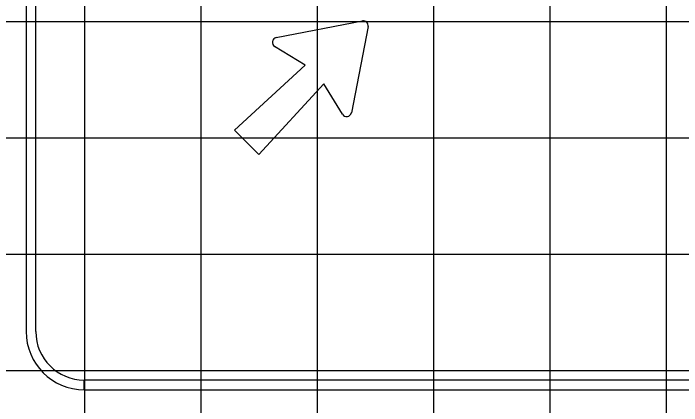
# Model space of a CAD drawing. Extents: x 1797809 to 2198143, y 249608 to 1237864.
# Drawn here: x 2197025.48 to 2197036.96, y 1237261.44 to 1237268.19 of the extents above; entities that cross this region are included whole.
import ezdxf

# ---------------------------------------------------------------- set-up
doc = ezdxf.new("R2010")
doc.units = 0
for name, color, linetype in [('GSBWFILL', 7, 'Continuous'), ('GSCOLORFILL', 7, 'Continuous'), ('GSOUTLINE', 7, 'Continuous'), ('GSSHT', 7, 'Continuous')]:
    doc.layers.add(name, color=color, linetype=linetype)

msp = doc.modelspace()

# ---------------------------------------------------------------- linework, layer by layer
at = {"layer": 'GSBWFILL'}
for points in [[(2197029.998, 1237267.769), (2197031.477, 1237268.056)], [(2197031.575, 1237267.958), (2197031.288, 1237266.479)], [(2197031.135, 1237266.451), (2197030.813, 1237266.977), (2197029.698, 1237265.759), (2197029.278, 1237266.179), (2197030.496, 1237267.294), (2197029.97, 1237267.616)]]:
    msp.add_lwpolyline(points, dxfattribs=at)
for centre, start, end in [((2197031.493, 1237267.974), 349.0223, 100.9777), ((2197030.014, 1237267.687), 100.9777, 238.5155), ((2197031.206, 1237266.495), 211.4845, 349.0223)]:
    msp.add_arc(centre, 0.0834, start, end, dxfattribs=at)
at = {"layer": 'GSCOLORFILL'}
for p, q in [((2197025.698, 1237273.217), (2197025.698, 1237262.717)), ((2197025.865, 1237262.717), (2197025.865, 1237273.217)), ((2197026.698, 1237261.717), (2197026.698, 1237261.884)), ((2197046.698, 1237261.884), (2197026.7, 1237261.884)), ((2197026.7, 1237261.884), (2197026.7, 1237261.717)), ((2197026.7, 1237261.717), (2197046.698, 1237261.717))]:
    msp.add_line(p, q, dxfattribs=at)
for points in [[(2197029.998, 1237267.769), (2197031.477, 1237268.056)], [(2197031.575, 1237267.958), (2197031.288, 1237266.479)], [(2197031.135, 1237266.451), (2197030.813, 1237266.977), (2197029.698, 1237265.759), (2197029.278, 1237266.179), (2197030.496, 1237267.294), (2197029.97, 1237267.616)]]:
    msp.add_lwpolyline(points, dxfattribs=at)
for centre, radius, start, end in [((2197031.493, 1237267.974), 0.0834, 349.0223, 100.9777), ((2197030.014, 1237267.687), 0.0834, 100.9777, 238.5155), ((2197031.206, 1237266.495), 0.0834, 211.4845, 349.0223), ((2197026.698, 1237262.717), 1, 180, 270), ((2197026.698, 1237262.717), 0.833, 180, 270)]:
    msp.add_arc(centre, radius, start, end, dxfattribs=at)
at = {"layer": 'GSOUTLINE'}
for points in [[(2197029.998, 1237267.769), (2197031.477, 1237268.056)], [(2197031.575, 1237267.958), (2197031.288, 1237266.479)], [(2197031.135, 1237266.451), (2197030.813, 1237266.977), (2197029.698, 1237265.759), (2197029.278, 1237266.179), (2197030.496, 1237267.294), (2197029.97, 1237267.616)]]:
    msp.add_lwpolyline(points, dxfattribs=at)
for centre, start, end in [((2197031.493, 1237267.974), 349.0223, 100.9777), ((2197030.014, 1237267.687), 100.9777, 238.5155), ((2197031.206, 1237266.495), 211.4845, 349.0223)]:
    msp.add_arc(centre, 0.0834, start, end, dxfattribs=at)
at = {"layer": 'GSSHT'}
for p, q in [((2197026.707, 1237248.046), (2197026.707, 1237318.046)), ((2197028.707, 1237248.046), (2197028.707, 1237318.046)), ((2197030.707, 1237248.046), (2197030.707, 1237318.046)), ((2197032.707, 1237248.046), (2197032.707, 1237318.046)), ((2197034.707, 1237248.046), (2197034.707, 1237318.046)), ((2197036.707, 1237248.046), (2197036.707, 1237318.046)), ((2196954.707, 1237268.046), (2197214.707, 1237268.046)), ((2196954.707, 1237266.046), (2197214.707, 1237266.046)), ((2196954.707, 1237264.046), (2197214.707, 1237264.046)), ((2196954.707, 1237262.046), (2197214.707, 1237262.046))]:
    msp.add_line(p, q, dxfattribs=at)

doc.saveas('drawing.dxf')
